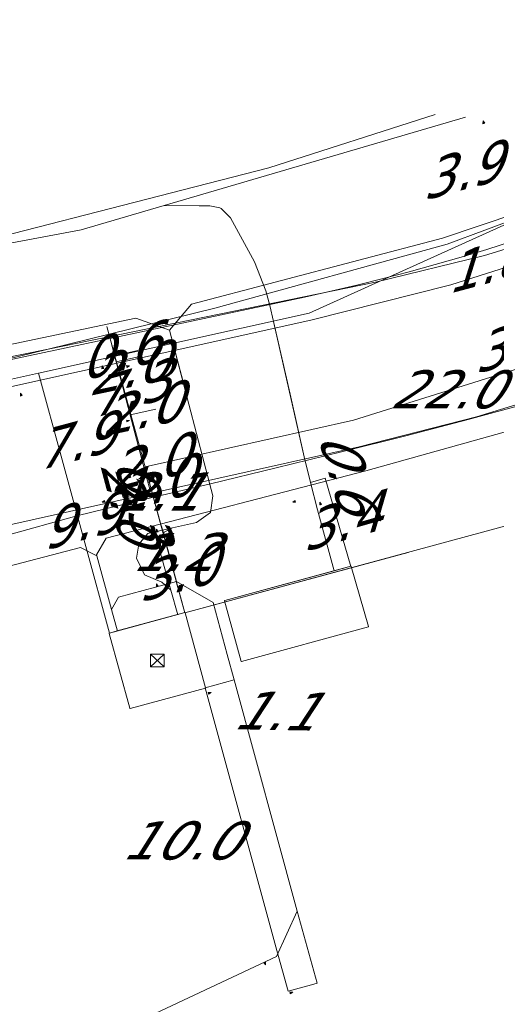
# Model space of a CAD drawing. Header units: metres. Extents: x 124576 to 133557, y 395865 to 402386.
# Tile 299 of 447: x 128479 to 128496, y 402284 to 402320. Entities that reach past the tile are written whole.
import ezdxf
from ezdxf.enums import TextEntityAlignment as Align

# ---------------------------------------------------------------- set-up
doc = ezdxf.new("R2010")
doc.units = ezdxf.units.M
doc.header["$MEASUREMENT"] = 0
for name, color, linetype, lineweight, true_color in [('LG_Datatransport_KPN_BV', 3, 'Continuous', 13, 0x00ff00), ('LG_Datatransport_Ziggo_BV', 3, 'Continuous', 13, 0x00ff00), ('LG_Gas_Lage_Druk_Enexis_Netbeheer_BV', 7, 'Continuous', 13, 0xffdc7d), ('LG_Laag_Spanning', 7, 'Continuous', 13, 0x960000), ('LG_Laag_Spanning_Enexis_Netbeheer_BV', 7, 'Continuous', 13, 0x960000), ('LG_Midden_Spanning', 7, 'Continuous', 13, 0xd20000), ('LG_Midden_Spanning_Enexis_Netbeheer_BV', 7, 'Continuous', 13, 0xd20000), ('LG_Riool_Onder_Druk_Gemeente_Loon_op_Zand', 7, 'Continuous', 13, 0x800080), ('LG_unet-4_Brabant_Water', 5, 'Continuous', 13, 0x0000ff), ('MV_Datatransport_lijn', 3, 'Continuous', 0, 0x00ff00)]:
    doc.layers.add(name, color=color, linetype=linetype, lineweight=lineweight, true_color=true_color)
for name, color, linetype, lineweight in [('LG_Laag_Spanning_P_Enexis_Netbeheer_BV', 7, 'Continuous', 0), ('LG_Midden_Spanning_P_Enexis_Netbeheer_BV', 7, 'Continuous', 0), ('MV_Gas_Lage_Druk', 7, 'Continuous', 0), ('MV_Gas_Lage_Druk_pijl', 7, 'Continuous', 0), ('MV_Laag_Spanning', 7, 'Continuous', 0), ('MV_Laag_Spanning_lijn', 7, 'Continuous', 0), ('MV_Laag_Spanning_pijl', 7, 'Continuous', 0), ('MV_Midden_Spanning', 7, 'Continuous', 0), ('MV_Midden_Spanning_lijn', 7, 'Continuous', 0), ('MV_Midden_Spanning_pijl', 7, 'Continuous', 0)]:
    doc.layers.add(name, color=color, linetype=linetype, lineweight=lineweight)
doc.styles.add('Klic_Annotatie', font='verdanai.ttf', dxfattribs={"oblique": 20, "height": 1.4})

# ---------------------------------------------------------------- blocks, each defined once
blk = doc.blocks.new('m_pijl')
at = {"layer": 'MV_Laag_Spanning_pijl'}
blk.add_hatch(color=7, dxfattribs=at).paths.add_polyline_path([(-1, -0.33), (-1, 0), (-1, 0.33), (0, 0)])
at = {"layer": 'MV_Laag_Spanning_pijl', "flags": 128}
blk.add_lwpolyline([(-1, 0), (-1, 0.33), (0, 0), (-1, -0.33), (-1, 0)], close=True, dxfattribs=at)
blk = doc.blocks.new('m_pijl_1')
at = {"layer": 'MV_Midden_Spanning_pijl'}
blk.add_hatch(color=7, dxfattribs=at).paths.add_polyline_path([(-1, -0.33), (-1, 0), (-1, 0.33), (0, 0)])
at = {"layer": 'MV_Midden_Spanning_pijl', "flags": 128}
blk.add_lwpolyline([(-1, 0), (-1, 0.33), (0, 0), (-1, -0.33), (-1, 0)], close=True, dxfattribs=at)
blk = doc.blocks.new('m_pijl_2')
at = {"layer": 'MV_Gas_Lage_Druk_pijl'}
blk.add_hatch(color=7, dxfattribs=at).paths.add_polyline_path([(-1, -0.33), (-1, 0), (-1, 0.33), (0, 0)])
at = {"layer": 'MV_Gas_Lage_Druk_pijl', "flags": 128}
blk.add_lwpolyline([(-1, 0), (-1, 0.33), (0, 0), (-1, -0.33), (-1, 0)], close=True, dxfattribs=at)
blk = doc.blocks.new('Netstation')
at = {"layer": 'LG_Laag_Spanning_P_Enexis_Netbeheer_BV'}
for p, q in [((-2.5, 2.31), (2.5, -2.31)), ((2.5, 2.31), (-2.5, -2.31))]:
    blk.add_line(p, q, dxfattribs=at)
at = {"layer": 'LG_Laag_Spanning_P_Enexis_Netbeheer_BV', "flags": 128}
blk.add_lwpolyline([(-2.5, -2.31), (2.5, -2.31), (2.5, 2.31), (-2.5, 2.31), (-2.5, -2.31)], close=True, dxfattribs=at)
blk = doc.blocks.new('Netstation_1')
at = {"layer": 'LG_Midden_Spanning_P_Enexis_Netbeheer_BV'}
for p, q in [((-2.5, 2.31), (2.5, -2.31)), ((2.5, 2.31), (-2.5, -2.31))]:
    blk.add_line(p, q, dxfattribs=at)
at = {"layer": 'LG_Midden_Spanning_P_Enexis_Netbeheer_BV', "flags": 128}
blk.add_lwpolyline([(-2.5, -2.31), (2.5, -2.31), (2.5, 2.31), (-2.5, 2.31), (-2.5, -2.31)], close=True, dxfattribs=at)

msp = doc.modelspace()

# ---------------------------------------------------------------- linework, layer by layer
at = {"layer": 'LG_Datatransport_KPN_BV', "flags": 128}
for points in [[(128473.376, 402300.197), (128473.202, 402300.978), (128472.121, 402305.812), (128474.931, 402306.381), (128480.012, 402307.621), (128486.142, 402309.117), (128494.68, 402311.47), (128502.982, 402314.552), (128504.991, 402315.293)], [(128471.531, 402305.91), (128471.532, 402305.91), (128472.845, 402306.17), (128474.874, 402306.571), (128480.012, 402307.621), (128492.045, 402310.08), (128496.054, 402311.058), (128500.001, 402312.263), (128504.612, 402313.99), (128507.078, 402315.11)], [(128462.221, 402295.191), (128462.675, 402295.763), (128463.173, 402296.297), (128463.712, 402296.788), (128464.289, 402297.235), (128464.901, 402297.634), (128465.542, 402297.982), (128466.223, 402298.284), (128466.926, 402298.528), (128467.647, 402298.714), (128469.944, 402299.227), (128473.197, 402299.953), (128473.419, 402300.003), (128474.151, 402300.166), (128491.449, 402304.029), (128495.754, 402305.126), (128500.001, 402306.432), (128500.32, 402306.539), (128506.972, 402309.077), (128513.408, 402312.123), (128517.095, 402314.232)]]:
    msp.add_lwpolyline(points, dxfattribs=at)
at = {"layer": 'LG_Datatransport_Ziggo_BV', "flags": 128}
for points in [[(128457.759, 402319.434), (128458.915, 402315.096), (128460.748, 402310.94), (128462.599, 402309.546), (128464.711, 402309.152), (128473.327, 402310.478), (128488.12, 402314.275), (128494.232, 402316.236)], [(128457.759, 402319.434), (128458.915, 402315.096), (128460.748, 402310.94), (128462.599, 402309.546), (128464.711, 402309.152), (128473.327, 402310.478), (128488.12, 402314.275), (128494.232, 402316.236)], [(128494.232, 402316.236), (128488.12, 402314.275), (128473.327, 402310.478), (128464.711, 402309.152), (128462.599, 402309.546), (128460.748, 402310.94), (128458.915, 402315.096), (128457.759, 402319.434)], [(128306.272, 402268.084), (128306.189, 402246.085), (128331.342, 402245.989), (128346.43, 402254.208), (128396.796, 402253.271), (128403.198, 402260.544), (128403.693, 402261.016), (128404.259, 402261.181), (128404.896, 402260.992), (128405.321, 402260.426), (128407.397, 402257.107), (128456.209, 402256.345), (128444.839, 402308.08), (128456.418, 402310.623), (128457.245, 402310.621), (128458.051, 402310.484), (128464.711, 402309.152), (128473.327, 402310.478), (128488.12, 402314.275), (128494.232, 402316.236)], [(128455.356, 402260.228), (128444.839, 402308.08), (128456.418, 402310.623), (128457.245, 402310.621), (128458.051, 402310.484), (128464.711, 402309.152), (128473.327, 402310.478), (128488.12, 402314.275), (128494.232, 402316.236)], [(128494.232, 402316.236), (128488.12, 402314.275), (128473.327, 402310.478), (128464.711, 402309.152), (128462.599, 402309.546), (128461.744, 402309.749), (128460.812, 402308.976), (128458.4, 402307.697), (128458.216, 402307.434), (128458.164, 402307.155), (128461.189, 402294.577), (128461.733, 402291.673), (128464.246, 402275.85), (128465.618, 402275.596), (128466.467, 402267.979), (128467.958, 402260.416), (128468.274, 402259.19), (128469.054, 402256.157), (128469.223, 402254.279), (128473.667, 402233.909), (128474.644, 402234.124)], [(128494.232, 402316.236), (128488.12, 402314.275), (128473.327, 402310.478), (128464.711, 402309.152), (128462.599, 402309.546)], [(128494.232, 402316.236), (128488.12, 402314.275), (128473.327, 402310.478), (128464.711, 402309.152), (128462.599, 402309.546)], [(128494.232, 402316.236), (128488.12, 402314.275), (128473.327, 402310.478), (128464.711, 402309.152), (128462.599, 402309.546)]]:
    msp.add_lwpolyline(points, dxfattribs=at)
at = {"layer": 'LG_Gas_Lage_Druk_Enexis_Netbeheer_BV', "flags": 128}
msp.add_lwpolyline([(128476.717, 402306.087), (128477.998, 402306.367), (128479.665, 402306.731), (128489.609, 402308.937), (128503.889, 402315.39)], dxfattribs=at)
at = {"layer": 'LG_Laag_Spanning', "flags": 128}
for points in [[(128487.114, 402296.139), (128487.116, 402296.139), (128491.784, 402297.414), (128491.785, 402297.415), (128491.786, 402297.415), (128491.787, 402297.416), (128491.788, 402297.417), (128491.789, 402297.418), (128491.79, 402297.419), (128491.79, 402297.42), (128491.791, 402297.421), (128491.791, 402297.422), (128491.791, 402297.424), (128491.791, 402297.425), (128491.791, 402297.426), (128491.791, 402297.427), (128491.146, 402299.637), (128491.145, 402299.638), (128491.145, 402299.639), (128491.144, 402299.64), (128491.143, 402299.641), (128491.142, 402299.642), (128491.141, 402299.643), (128491.14, 402299.643), (128491.139, 402299.644), (128491.137, 402299.644), (128491.136, 402299.644), (128491.135, 402299.644), (128491.133, 402299.644), (128486.503, 402298.381), (128486.502, 402298.38), (128486.501, 402298.38), (128486.5, 402298.379), (128486.499, 402298.378), (128486.498, 402298.377), (128486.497, 402298.376), (128486.497, 402298.375), (128486.496, 402298.374), (128486.496, 402298.373), (128486.496, 402298.371), (128486.496, 402298.37), (128486.496, 402298.368), (128487.103, 402296.146), (128487.104, 402296.145), (128487.104, 402296.144), (128487.105, 402296.143), (128487.106, 402296.142), (128487.107, 402296.141), (128487.108, 402296.14), (128487.109, 402296.14), (128487.11, 402296.139), (128487.111, 402296.139), (128487.113, 402296.139), (128487.114, 402296.139)], [(128483.021, 402294.42), (128483.023, 402294.42), (128485.793, 402295.17), (128485.794, 402295.171), (128485.795, 402295.171), (128485.796, 402295.172), (128485.797, 402295.173), (128485.798, 402295.174), (128485.799, 402295.175), (128485.799, 402295.176), (128485.8, 402295.177), (128485.8, 402295.178), (128485.8, 402295.18), (128485.8, 402295.181), (128485.8, 402295.183), (128485.05, 402297.933), (128485.049, 402297.934), (128485.049, 402297.935), (128485.048, 402297.936), (128485.047, 402297.937), (128485.046, 402297.938), (128485.045, 402297.939), (128485.044, 402297.939), (128485.043, 402297.94), (128485.042, 402297.94), (128485.04, 402297.94), (128485.039, 402297.94), (128485.037, 402297.94), (128482.556, 402297.268), (128482.267, 402297.19), (128482.266, 402297.189), (128482.265, 402297.189), (128482.264, 402297.188), (128482.263, 402297.187), (128482.262, 402297.186), (128482.262, 402297.185), (128482.261, 402297.184), (128482.26, 402297.183), (128482.26, 402297.182), (128482.26, 402297.18), (128482.26, 402297.179), (128482.26, 402297.177), (128483.01, 402294.427), (128483.011, 402294.426), (128483.011, 402294.425), (128483.012, 402294.424), (128483.013, 402294.423), (128483.014, 402294.422), (128483.015, 402294.421), (128483.016, 402294.421), (128483.017, 402294.42), (128483.018, 402294.42), (128483.02, 402294.42), (128483.021, 402294.42)]]:
    msp.add_lwpolyline(points, dxfattribs=at)
at = {"layer": 'LG_Laag_Spanning_Enexis_Netbeheer_BV'}
for p, q in [((128482.342, 402298.054), (128481.806, 402300.02)), ((128482.559, 402297.258), (128482.342, 402298.054))]:
    msp.add_line(p, q, dxfattribs=at)
at = {"layer": 'LG_Laag_Spanning_Enexis_Netbeheer_BV', "flags": 128}
for points in [[(128482.559, 402297.258), (128482.342, 402298.054), (128481.806, 402300.02), (128481.796, 402300.056), (128482.147, 402300.669), (128491.69, 402303.15), (128499.882, 402305.432), (128505.475, 402307.277)], [(128505.475, 402307.277), (128499.882, 402305.432), (128491.69, 402303.15), (128482.147, 402300.669), (128481.796, 402300.056), (128481.806, 402300.02)], [(128482.559, 402297.258), (128482.342, 402298.054), (128481.806, 402300.02), (128481.202, 402300.336), (128472.096, 402297.958)], [(128472.096, 402297.958), (128481.202, 402300.336), (128481.806, 402300.02), (128482.342, 402298.054), (128482.559, 402297.258)], [(128472.096, 402297.958), (128481.202, 402300.336), (128481.806, 402300.02)], [(128486.134, 402246.7), (128479.691, 402262.162), (128478.752, 402264.371), (128475.569, 402271.727), (128474.659, 402273.947), (128473.827, 402276.094), (128474.274, 402277.453), (128480.653, 402281.494), (128482.752, 402282.648), (128488.401, 402285.311), (128489.17, 402286.98), (128486.852, 402295.467), (128486.598, 402296.397), (128486.074, 402298.317), (128484.725, 402299.088), (128483.953, 402298.878), (128482.603, 402298.51), (128482.342, 402298.054), (128482.559, 402297.258)], [(128473.827, 402276.094), (128474.274, 402277.453), (128480.653, 402281.494), (128482.752, 402282.648), (128488.401, 402285.311), (128489.17, 402286.98), (128486.852, 402295.467), (128486.598, 402296.397), (128486.074, 402298.317), (128484.725, 402299.088), (128483.953, 402298.878), (128482.603, 402298.51), (128482.342, 402298.054)]]:
    msp.add_lwpolyline(points, dxfattribs=at)
at = {"layer": 'LG_Midden_Spanning', "flags": 128}
for points in [[(128487.114, 402296.139), (128487.116, 402296.139), (128491.784, 402297.414), (128491.785, 402297.415), (128491.786, 402297.415), (128491.787, 402297.416), (128491.788, 402297.417), (128491.789, 402297.418), (128491.79, 402297.419), (128491.79, 402297.42), (128491.791, 402297.421), (128491.791, 402297.422), (128491.791, 402297.424), (128491.791, 402297.425), (128491.791, 402297.426), (128491.791, 402297.427), (128491.146, 402299.637), (128491.145, 402299.638), (128491.145, 402299.639), (128491.144, 402299.64), (128491.143, 402299.641), (128491.142, 402299.642), (128491.141, 402299.643), (128491.14, 402299.643), (128491.139, 402299.644), (128491.137, 402299.644), (128491.136, 402299.644), (128491.135, 402299.644), (128491.133, 402299.644), (128490.523, 402299.478), (128486.503, 402298.381), (128486.502, 402298.38), (128486.501, 402298.38), (128486.5, 402298.379), (128486.499, 402298.378), (128486.498, 402298.377), (128486.497, 402298.376), (128486.497, 402298.375), (128486.496, 402298.374), (128486.496, 402298.373), (128486.496, 402298.371), (128486.496, 402298.37), (128486.496, 402298.368), (128487.103, 402296.146), (128487.104, 402296.145), (128487.104, 402296.144), (128487.105, 402296.143), (128487.106, 402296.142), (128487.107, 402296.141), (128487.108, 402296.14), (128487.109, 402296.14), (128487.11, 402296.139), (128487.111, 402296.139), (128487.113, 402296.139), (128487.114, 402296.139)], [(128483.021, 402294.42), (128483.023, 402294.42), (128485.793, 402295.17), (128485.794, 402295.171), (128485.795, 402295.171), (128485.796, 402295.172), (128485.797, 402295.173), (128485.798, 402295.174), (128485.799, 402295.175), (128485.799, 402295.176), (128485.8, 402295.177), (128485.8, 402295.178), (128485.8, 402295.18), (128485.8, 402295.181), (128485.8, 402295.183), (128485.05, 402297.933), (128485.049, 402297.934), (128485.049, 402297.935), (128485.048, 402297.936), (128485.047, 402297.937), (128485.046, 402297.938), (128485.045, 402297.939), (128485.044, 402297.939), (128485.043, 402297.94), (128485.042, 402297.94), (128485.04, 402297.94), (128485.039, 402297.94), (128485.037, 402297.94), (128484.778, 402297.87), (128482.267, 402297.19), (128482.266, 402297.189), (128482.265, 402297.189), (128482.264, 402297.188), (128482.263, 402297.187), (128482.262, 402297.186), (128482.262, 402297.185), (128482.261, 402297.184), (128482.26, 402297.183), (128482.26, 402297.182), (128482.26, 402297.18), (128482.26, 402297.179), (128482.26, 402297.177), (128483.01, 402294.427), (128483.011, 402294.426), (128483.011, 402294.425), (128483.012, 402294.424), (128483.013, 402294.423), (128483.014, 402294.422), (128483.015, 402294.421), (128483.016, 402294.421), (128483.017, 402294.42), (128483.018, 402294.42), (128483.02, 402294.42), (128483.021, 402294.42)]]:
    msp.add_lwpolyline(points, dxfattribs=at)
at = {"layer": 'LG_Midden_Spanning_Enexis_Netbeheer_BV'}
msp.add_line((128484.781, 402297.86), (128484.522, 402298.77), dxfattribs=at)
at = {"layer": 'LG_Midden_Spanning_Enexis_Netbeheer_BV', "flags": 128}
for points in [[(128484.781, 402297.86), (128484.522, 402298.77), (128484.189, 402299.061), (128483.558, 402299.329), (128483.256, 402299.944), (128483.341, 402300.452), (128483.671, 402300.847), (128484.104, 402300.944), (128484.586, 402301.051), (128485.467, 402301.248), (128485.976, 402301.613), (128486.067, 402302.233), (128485.75, 402303.443), (128485.185, 402305.599), (128485.124, 402305.83), (128484.473, 402308.316), (128483.24, 402308.759), (128477.566, 402307.561), (128466.352, 402305.194), (128461.018, 402305.876), (128456.366, 402311.686), (128454.539, 402319.716)], [(128484.781, 402297.86), (128484.522, 402298.77), (128484.104, 402300.242), (128484.08, 402300.419), (128484.104, 402300.595), (128484.282, 402300.889), (128484.586, 402301.051), (128485.467, 402301.248), (128485.976, 402301.613), (128486.067, 402302.233), (128485.75, 402303.443), (128485.185, 402305.599), (128485.124, 402305.83), (128484.473, 402308.316), (128483.24, 402308.759), (128477.566, 402307.561), (128466.352, 402305.194), (128461.018, 402305.876), (128456.366, 402311.686), (128454.539, 402319.716)], [(128484.781, 402297.86), (128484.522, 402298.77), (128484.104, 402300.242), (128484.08, 402300.419), (128484.104, 402300.595), (128484.282, 402300.889), (128484.586, 402301.051), (128485.467, 402301.248), (128485.976, 402301.613), (128486.067, 402302.233), (128485.75, 402303.443), (128485.185, 402305.599), (128485.124, 402305.83), (128484.473, 402308.316), (128483.24, 402308.759), (128477.566, 402307.561), (128466.352, 402305.194), (128461.018, 402305.876), (128460.663, 402306.325), (128459.443, 402308.369), (128459.341, 402308.605), (128458.882, 402310.922), (128457.953, 402312.47), (128456.433, 402319.55)], [(128495.346, 402316.139), (128484.275, 402312.895), (128481.23, 402312.003), (128468.021, 402309.523), (128464.864, 402308.934), (128464.201, 402308.822), (128458.882, 402310.922), (128457.953, 402312.47), (128456.433, 402319.55)], [(128456.433, 402319.55), (128457.953, 402312.47), (128458.882, 402310.922), (128464.201, 402308.822), (128464.864, 402308.934), (128468.021, 402309.523), (128481.23, 402312.003), (128484.275, 402312.895), (128495.346, 402316.139)], [(128495.346, 402316.139), (128484.275, 402312.895), (128481.23, 402312.003), (128468.021, 402309.523), (128464.864, 402308.934), (128464.201, 402308.822), (128458.882, 402310.922), (128457.953, 402312.47), (128456.433, 402319.55)], [(128456.433, 402319.55), (128457.953, 402312.47), (128458.882, 402310.922), (128464.201, 402308.822), (128464.864, 402308.934), (128468.021, 402309.523), (128481.23, 402312.003), (128484.275, 402312.895), (128495.346, 402316.139)], [(128495.346, 402316.139), (128484.275, 402312.895), (128481.23, 402312.003), (128468.021, 402309.523), (128464.864, 402308.934), (128464.201, 402308.822), (128458.882, 402310.922), (128457.953, 402312.47), (128456.433, 402319.55)], [(128456.433, 402319.55), (128457.953, 402312.47), (128458.882, 402310.922), (128464.201, 402308.822), (128464.864, 402308.934), (128468.021, 402309.523), (128481.23, 402312.003), (128484.275, 402312.895), (128495.346, 402316.139)], [(128456.433, 402319.55), (128457.953, 402312.47), (128458.882, 402310.922), (128464.201, 402308.822), (128464.864, 402308.934), (128468.021, 402309.523), (128481.23, 402312.003), (128484.275, 402312.895), (128495.346, 402316.139)], [(128484.275, 402312.895), (128495.346, 402316.139)], [(128484.781, 402297.86), (128484.522, 402298.77), (128484.189, 402299.061), (128483.558, 402299.329), (128483.256, 402299.944), (128483.341, 402300.452), (128483.671, 402300.847), (128484.104, 402300.944), (128484.586, 402301.051), (128485.467, 402301.248), (128485.976, 402301.613), (128486.067, 402302.233), (128485.75, 402303.443), (128485.185, 402305.599), (128485.124, 402305.83), (128484.473, 402308.316), (128485.285, 402309.268), (128494.501, 402311.696), (128500.004, 402313.545), (128504.977, 402315.294)], [(128484.473, 402308.316), (128485.285, 402309.268), (128494.501, 402311.696), (128500.004, 402313.545), (128504.977, 402315.294)], [(128464.201, 402308.822), (128464.864, 402308.934), (128468.021, 402309.523), (128481.23, 402312.003), (128484.275, 402312.895)], [(128490.526, 402299.468), (128489.912, 402301.719), (128489.651, 402302.719), (128489.427, 402303.659), (128488.292, 402308.634), (128488.155, 402309.214), (128488.017, 402309.757), (128487.594, 402310.824), (128486.714, 402312.442), (128486.374, 402312.777), (128486.323, 402312.804), (128485.957, 402312.883), (128485.569, 402312.876), (128484.275, 402312.895), (128481.23, 402312.003), (128468.021, 402309.523)], [(128490.526, 402299.468), (128489.912, 402301.719), (128489.651, 402302.719), (128489.427, 402303.659), (128488.292, 402308.634), (128488.155, 402309.214), (128488.017, 402309.757), (128487.594, 402310.824), (128486.714, 402312.442), (128486.374, 402312.777), (128486.323, 402312.804), (128485.957, 402312.883), (128485.569, 402312.876), (128484.275, 402312.895), (128481.23, 402312.003), (128468.021, 402309.523)], [(128490.526, 402299.468), (128489.912, 402301.719), (128489.651, 402302.719), (128489.427, 402303.659), (128488.292, 402308.634), (128488.155, 402309.214), (128488.017, 402309.757), (128487.594, 402310.824), (128486.714, 402312.442), (128486.374, 402312.777), (128486.323, 402312.804), (128485.957, 402312.883), (128485.569, 402312.876), (128484.275, 402312.895), (128481.23, 402312.003), (128468.021, 402309.523)], [(128488.155, 402309.214), (128488.017, 402309.757), (128487.594, 402310.824), (128486.714, 402312.442), (128486.374, 402312.777), (128486.323, 402312.804), (128485.957, 402312.883), (128485.569, 402312.876), (128484.275, 402312.895)], [(128489.651, 402302.719), (128489.427, 402303.659), (128488.902, 402305.958), (128488.292, 402308.634), (128488.155, 402309.214)], [(128489.651, 402302.719), (128489.427, 402303.659), (128488.902, 402305.958), (128488.292, 402308.634), (128488.155, 402309.214)], [(128489.651, 402302.719), (128489.427, 402303.659), (128488.902, 402305.958), (128488.292, 402308.634), (128488.155, 402309.214)], [(128489.651, 402302.719), (128489.427, 402303.659), (128488.902, 402305.958), (128488.292, 402308.634), (128488.155, 402309.214)], [(128489.651, 402302.719), (128489.427, 402303.659), (128488.292, 402308.634), (128488.155, 402309.214)], [(128461.018, 402305.876), (128466.352, 402305.194), (128477.566, 402307.561), (128483.24, 402308.759), (128484.473, 402308.316)], [(128485.75, 402303.443), (128485.185, 402305.599), (128485.124, 402305.83), (128485.081, 402305.996), (128484.473, 402308.316)], [(128485.75, 402303.443), (128485.185, 402305.599), (128485.124, 402305.83), (128485.081, 402305.996), (128484.473, 402308.316)], [(128485.75, 402303.443), (128485.185, 402305.599), (128485.124, 402305.83), (128485.081, 402305.996), (128484.473, 402308.316)], [(128485.75, 402303.443), (128485.185, 402305.599), (128485.124, 402305.83), (128485.081, 402305.996), (128484.473, 402308.316)], [(128485.75, 402303.443), (128485.185, 402305.599), (128485.124, 402305.83), (128485.081, 402305.996), (128484.473, 402308.316)], [(128485.75, 402303.443), (128485.185, 402305.599), (128485.124, 402305.83), (128484.473, 402308.316)], [(128484.586, 402301.051), (128485.467, 402301.248), (128485.976, 402301.613), (128486.067, 402302.233), (128485.75, 402303.443)], [(128490.526, 402299.468), (128489.912, 402301.719), (128489.651, 402302.719)], [(128484.522, 402298.77), (128484.189, 402299.061), (128483.558, 402299.329), (128483.256, 402299.944), (128483.341, 402300.452), (128483.671, 402300.847), (128484.104, 402300.944), (128484.586, 402301.051)], [(128484.522, 402298.77), (128484.104, 402300.242), (128484.08, 402300.419), (128484.104, 402300.595), (128484.282, 402300.889), (128484.586, 402301.051)]]:
    msp.add_lwpolyline(points, dxfattribs=at)
at = {"layer": 'LG_Riool_Onder_Druk_Gemeente_Loon_op_Zand', "flags": 128}
msp.add_lwpolyline([(128460.6, 402294.016), (128466.493, 402296.486), (128471.283, 402298.357), (128475.177, 402299.742), (128478.385, 402300.753), (128481.117, 402301.505), (128483.581, 402302.108), (128485.98, 402302.674), (128488.393, 402303.253), (128490.796, 402303.841), (128493.159, 402304.435), (128495.453, 402305.031), (128497.65, 402305.627)], dxfattribs=at)
at = {"layer": 'LG_unet-4_Brabant_Water', "flags": 128}
msp.add_lwpolyline([(128506.43, 402315.167), (128506.33, 402315.12), (128505.42, 402314.72), (128504.51, 402314.33), (128503.6, 402313.95), (128502.68, 402313.58), (128501.76, 402313.22), (128500.83, 402312.87), (128499.9, 402312.53), (128498.96, 402312.2), (128498.03, 402311.88), (128497.08, 402311.58), (128496.14, 402311.28), (128495.19, 402311), (128494.24, 402310.72), (128493.28, 402310.46), (128492.32, 402310.21), (128491.36, 402309.97), (128490.4, 402309.74), (128489.43, 402309.52), (128463.49, 402304.01)], dxfattribs=at)
at = {"layer": 'MV_Datatransport_lijn', "flags": 128}
msp.add_lwpolyline([(128475.19, 402305.47), (128484.092, 402307.445), (128489.666, 402308.681), (128494.817, 402309.981), (128499.717, 402311.537), (128505.148, 402313.648), (128508.173, 402315.014)], dxfattribs=at)
at = {"layer": 'MV_Gas_Lage_Druk_pijl'}
msp.add_line((128482.27, 402297.18), (128479.665, 402306.731), dxfattribs=at)
at = {"layer": 'MV_Laag_Spanning_lijn'}
for p, q in [((128485.04, 402297.93), (128518.071, 402306.873)), ((128483.988, 402301.787), (128483.577, 402303.296)), ((128485.04, 402297.93), (128483.988, 402301.787)), ((128485.04, 402297.93), (128493.245, 402300.151)), ((128489.17, 402286.98), (128489.895, 402284.327)), ((128488.421, 402285.532), (128488.829, 402284.036))]:
    msp.add_line(p, q, dxfattribs=at)
at = {"layer": 'MV_Laag_Spanning_pijl'}
for p, q in [((128484.725, 402299.088), (128484.176, 402301.115)), ((128485.04, 402297.93), (128484.724, 402299.088)), ((128485.79, 402295.18), (128486.852, 402295.467)), ((128485.79, 402295.18), (128488.421, 402285.532))]:
    msp.add_line(p, q, dxfattribs=at)
at = {"layer": 'MV_Laag_Spanning_pijl', "flags": 128}
for points in [[(128483.577, 402303.296), (128491.232, 402305.005), (128504.729, 402309.231)], [(128488.829, 402284.036), (128489.697, 402284.273), (128489.895, 402284.328)]]:
    msp.add_lwpolyline(points, dxfattribs=at)
at = {"layer": 'MV_Midden_Spanning_lijn'}
for p, q in [((128483.307, 402307.569), (128482.456, 402307.372)), ((128482.771, 402302.164), (128482.5, 402303.114)), ((128483.628, 402302.93), (128483.346, 402302.86))]:
    msp.add_line(p, q, dxfattribs=at)
at = {"layer": 'MV_Midden_Spanning_pijl'}
for p, q in [((128484.251, 402300.824), (128482.172, 402308.446)), ((128482.454, 402307.377), (128482.351, 402307.768)), ((128483.384, 402303.845), (128482.454, 402307.377)), ((128482.513, 402307.154), (128483.431, 402307.354)), ((128483.027, 402305.207), (128483.972, 402305.413)), ((128483.628, 402302.919), (128483.384, 402303.845)), ((128483.758, 402302.424), (128483.628, 402302.919)), ((128490.19, 402302.876), (128489.651, 402302.719)), ((128491.136, 402299.634), (128490.19, 402302.876)), ((128483.608, 402302.381), (128482.766, 402302.162)), ((128483.762, 402302.421), (128483.608, 402302.381)), ((128485.04, 402297.93), (128484.251, 402300.824))]:
    msp.add_line(p, q, dxfattribs=at)

# ---------------------------------------------------------------- block references
at = {"layer": 'LG_Laag_Spanning_P_Enexis_Netbeheer_BV', "xscale": 0.1, "yscale": 0.1, "zscale": 0.1}
msp.add_blockref('Netstation', (128484.03, 402296.18), dxfattribs=at)
at = {"layer": 'LG_Midden_Spanning_P_Enexis_Netbeheer_BV', "xscale": 0.1, "yscale": 0.1, "zscale": 0.1}
msp.add_blockref('Netstation_1', (128484.03, 402296.18), dxfattribs=at)
at = {"layer": 'MV_Gas_Lage_Druk_pijl', "xscale": 0.1, "yscale": 0.1, "zscale": 0.1, "rotation": 105}
msp.add_blockref('m_pijl_2', (128479, 402306), dxfattribs=at)
at = {"layer": 'MV_Laag_Spanning_pijl', "xscale": 0.1, "yscale": 0.1, "zscale": 0.1}
for p, rotation in [((128484, 402301), 105), ((128484, 402299), 105), ((128486, 402295), 15), ((128488, 402285), 286), ((128489, 402284), 15)]:
    msp.add_blockref('m_pijl', p, dxfattribs=dict(at, rotation=rotation))
at = {"layer": 'MV_Midden_Spanning_pijl'}
for p, xscale, yscale, zscale, rotation in [((128496, 402316), 0.1, 0.1, 0.1, 104), ((128482, 402308), 0.1, 0.1, 0.1, 105), ((128482, 402307), 0.1, 0.1, 0.1, 104), ((128482, 402307), 0.1, 0.1, 0.1, 104), ((128483, 402307), 0.1, 0.1, 0.1, 12), ((128483, 402305), 0.1, 0.1, 0.1, 12), ((128483, 402303), 0.1, 0.1, 0.1, 104), ((128482, 402302), 0.1, 0.1, 0.1, 195), ((128483, 402302), 0.1, 0.1, 0.1, 104), ((128483, 402302), 0.1, 0.1, 0.1, 195), ((128489, 402302), 0.09999999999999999, 0.09999999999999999, 0.09999999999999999, 197), ((128490, 402302), 0.1, 0.1, 0.1, 106), ((128484, 402300), 0.1, 0.1, 0.1, 105)]:
    msp.add_blockref('m_pijl_1', p, dxfattribs=dict(at, xscale=xscale, yscale=yscale, zscale=zscale, rotation=rotation))

# ---------------------------------------------------------------- texts
at = {"layer": 'MV_Gas_Lage_Druk', "style": 'Klic_Annotatie', "oblique": 20}
msp.add_text('9.9', height=1.4, rotation=15, dxfattribs=at).set_placement((128481.117, 402301.28), align=Align.MIDDLE_CENTER)
at = {"layer": 'MV_Laag_Spanning', "style": 'Klic_Annotatie', "oblique": 20}
for s, p in [('22.0', (128494.673, 402306.142)), ('2.1', (128483.998, 402302.39)), ('1.2', (128484.568, 402300.169)), ('10.0', (128484.795, 402289.572))]:
    msp.add_text(s, height=1.4, dxfattribs=at).set_placement(p, align=Align.MIDDLE_CENTER)
msp.add_text('1.1', height=1.4, rotation=359, dxfattribs=at).set_placement((128488.272, 402294.332), align=Align.MIDDLE_CENTER)
at = {"layer": 'MV_Midden_Spanning', "style": 'Klic_Annotatie', "oblique": 20}
for s, rotation, p in [('3.9', 15, (128495.08, 402314.139)), ('1.8', 15, (128495.972, 402310.702)), ('3.7', 15, (128496.981, 402307.773)), ('0.6', 15, (128482.526, 402307.499)), ('2.0', 12, (128482.83, 402306.89)), ('7.3', 15, (128482.885, 402306.132)), ('2.0', 12, (128483.311, 402305.397)), ('7.9', 15, (128480.887, 402304.204)), ('2.0', 15, (128483.603, 402303.407)), ('0.6', 286, (128491.002, 402303.201)), ('2.0', 285, (128482.98, 402302.114)), ('0.3', 285, (128483.49, 402302.247)), ('1.0', 15, (128483.807, 402302.63)), ('3.4', 16, (128490.663, 402301.255)), ('3.0', 15, (128484.645, 402299.377))]:
    msp.add_text(s, height=1.4, rotation=rotation, dxfattribs=at).set_placement(p, align=Align.MIDDLE_CENTER)

doc.saveas('drawing.dxf')
